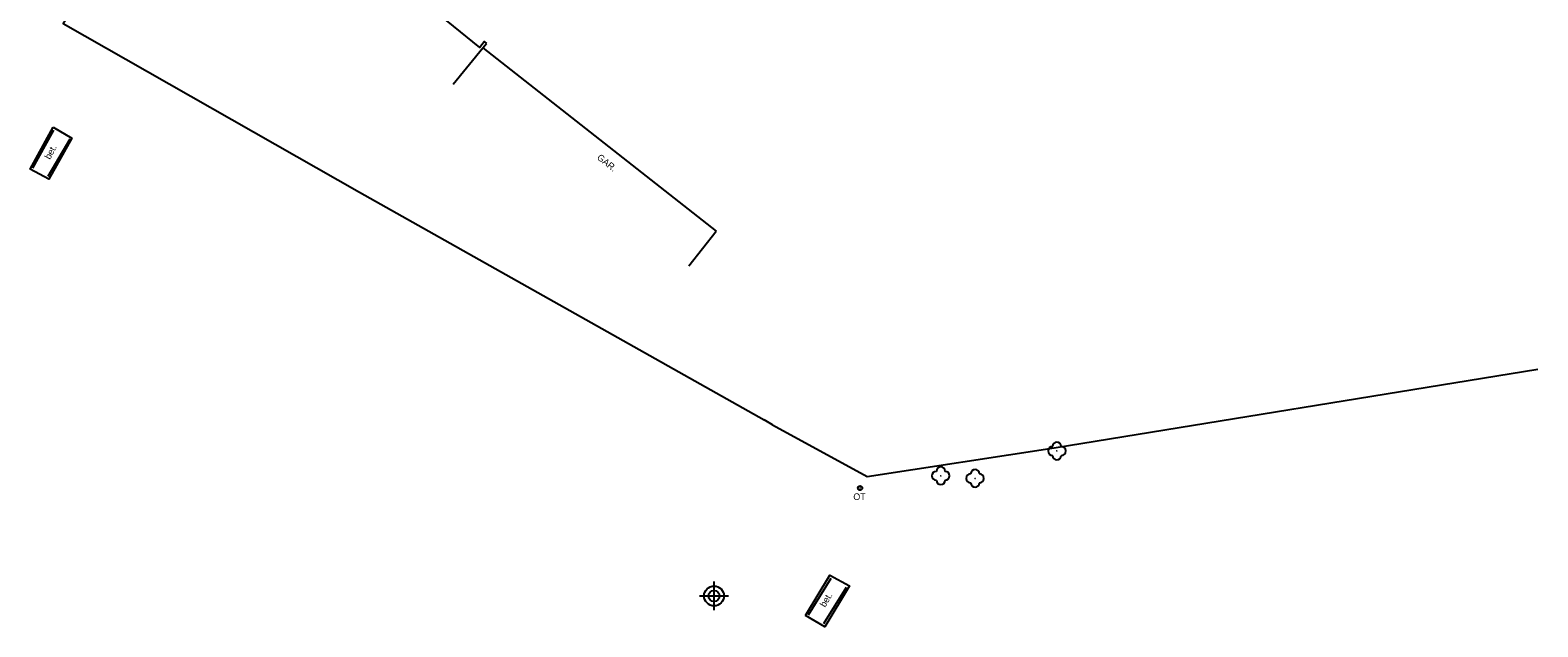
# Model space of a CAD drawing. Extents: x -584400 to -581602, y -1210894 to -1208793.
# Drawn here: x -581790.2 to -581620, y -1209273.4 to -1209206 of the extents above; entities that cross this region are included whole.
import ezdxf

# ---------------------------------------------------------------- set-up
doc = ezdxf.new("R2010")
doc.units = 0
for name, color, linetype in [('BUDOVY_MĚŘ', 7, 'Continuous'), ('POMOC_POPIS', 7, 'Continuous'), ('ROZHRANÍ_PLOCH', 7, 'Continuous'), ('ZELEŇ', 7, 'Continuous'), ('ZN_DOPLŇKOVÉ', 7, 'Continuous')]:
    doc.layers.add(name, color=color, linetype=linetype)

msp = doc.modelspace()

# ---------------------------------------------------------------- linework, layer by layer
at = {"layer": 'BUDOVY_MĚŘ'}
for points in [[(-581748.41, -1209200.72), (-581739.49, -1209207.99), (-581738.96, -1209207.34), (-581738.7, -1209207.55)], [(-581742.46, -1209212.15), (-581739.09, -1209208.03)], [(-581739.09, -1209208.03), (-581738.7, -1209207.55)], [(-581739.09, -1209208.03), (-581712.78, -1209228.74)], [(-581715.87, -1209232.67), (-581712.78, -1209228.74)]]:
    msp.add_lwpolyline(points, dxfattribs=at)
at = {"layer": 'ROZHRANÍ_PLOCH'}
for points in [[(-581787.6, -1209216.99), (-581785.48, -1209218.24), (-581788.09, -1209222.85), (-581790.19, -1209221.75), (-581787.6, -1209216.99)], [(-581702.69, -1209272.15), (-581699.94, -1209267.57), (-581697.72, -1209268.78), (-581700.5, -1209273.42), (-581702.69, -1209272.15)]]:
    msp.add_lwpolyline(points, dxfattribs=at)
at = {"layer": 'ZELEŇ'}
for centre in [(-581674.32, -1209253.56), (-581687.42, -1209256.36), (-581683.55, -1209256.65)]:
    msp.add_circle(centre, 0.0005, dxfattribs=at)
for centre, start, end in [((-581674.32, -1209253.06), 0, 180), ((-581674.82, -1209253.56), 90, 270), ((-581674.32, -1209254.06), 180, 360), ((-581673.82, -1209253.56), 270, 90), ((-581687.92, -1209256.36), 90, 270), ((-581687.42, -1209255.86), 0, 180), ((-581686.92, -1209256.36), 270, 90), ((-581683.55, -1209256.15), 0, 180), ((-581687.42, -1209256.86), 180, 360), ((-581684.05, -1209256.65), 90, 270), ((-581683.55, -1209257.15), 180, 360), ((-581683.05, -1209256.65), 270, 90)]:
    msp.add_arc(centre, 0.5, start, end, dxfattribs=at)
at = {"layer": 'ZN_DOPLŇKOVÉ'}
for p, q in [((-581713.01, -1209271.55), (-581713.01, -1209268.3)), ((-581714.64, -1209269.93), (-581711.39, -1209269.93))]:
    msp.add_line(p, q, dxfattribs=at)
for points in [[(-581767.23, -1209180), (-581774.13, -1209189.03), (-581786.45, -1209205.29), (-581753.04, -1209224.33), (-581707.36, -1209250.04)], [(-581789.89, -1209221.63), (-581787.52, -1209217.32)], [(-581788.15, -1209222.53), (-581785.68, -1209218.3)], [(-581706.42, -1209250.61), (-581695.74, -1209256.46), (-581674.64, -1209253.22), (-581620.04, -1209244.32)], [(-581706.42, -1209250.61), (-581707.36, -1209250.04)], [(-581702.36, -1209272.06), (-581699.81, -1209267.93)], [(-581700.63, -1209273.04), (-581698.07, -1209268.93)]]:
    msp.add_lwpolyline(points, dxfattribs=at)
for centre, radius in [((-581696.53, -1209257.75), 0.25), ((-581696.53, -1209257.75), 0.0005), ((-581713.01, -1209269.93), 1.12), ((-581713.01, -1209269.93), 0.625)]:
    msp.add_circle(centre, radius, dxfattribs=at)

# ---------------------------------------------------------------- texts
at = {"layer": 'POMOC_POPIS'}
for s, rotation, p in [('bet.', 61.4486, (-581787.95, -1209220.71)), (' GAR. ', 321.3939, (-581726.51, -1209220.37)), ('bet.', 59.0179, (-581700.48, -1209271.27))]:
    msp.add_text(s, height=0.75, rotation=rotation, dxfattribs=at).set_placement(p)
msp.add_text('OT', height=0.75, dxfattribs=at).set_placement((-581697.29, -1209259.1))

doc.saveas('drawing.dxf')
